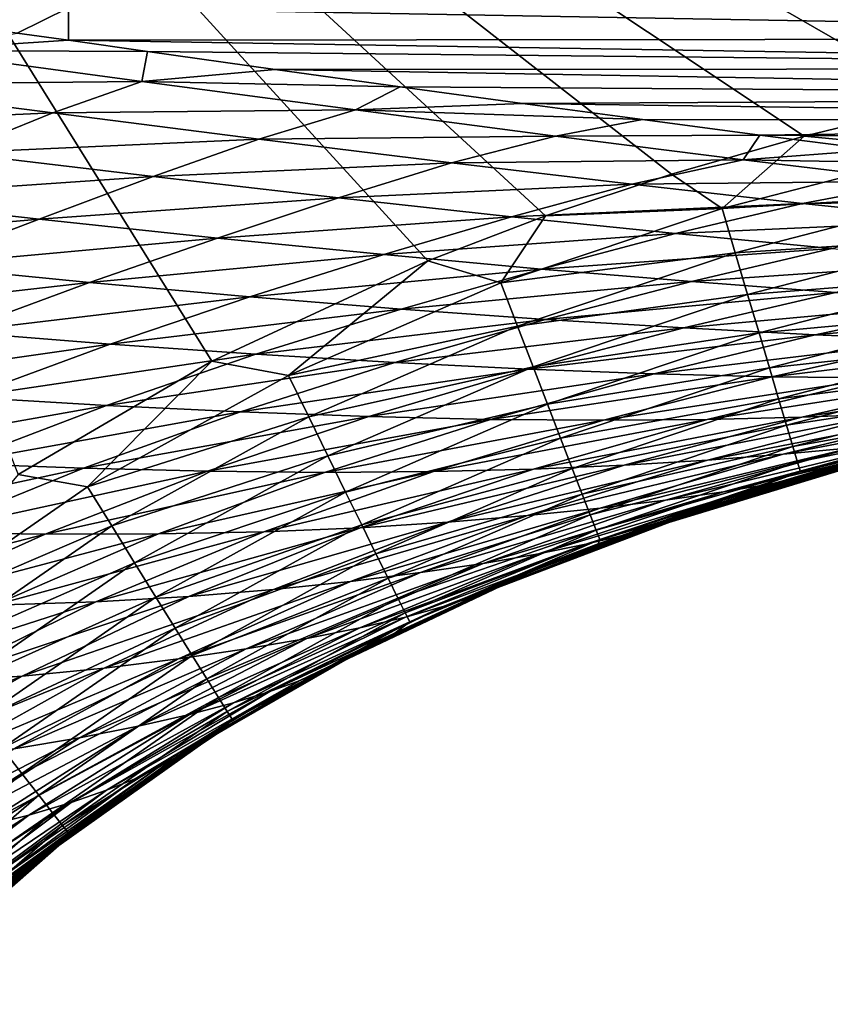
# Model space of a CAD drawing. Header units: metres. Extents: x -105 to 105, y -68 to 103.
# Tile 317 of 416: x 26.54 to 29.02, y 34.54 to 37.56. Entities that reach past the tile are written whole.
import ezdxf

# ---------------------------------------------------------------- set-up
doc = ezdxf.new("R2010")
doc.units = ezdxf.units.M
doc.layers.add('solid_FIT-BATH-150_SW0001_01', color=7, linetype='CONTINUOUS')

msp = doc.modelspace()

# ---------------------------------------------------------------- linework, layer by layer
at = {"layer": 'solid_FIT-BATH-150_SW0001_01'}
for points in [[(27.125008, 36.516125, 16.182981), (25.102907, 39.760273, 16.189856), (26.531851, 36.169098, 16.181051)], [(27.788143, 36.823734, 16.184881), (25.102907, 39.760273, 16.189856), (27.125008, 36.516125, 16.182981)], [(28.148985, 36.961433, 16.185827), (25.102907, 39.760273, 16.189856), (27.788143, 36.823734, 16.184881)], [(28.534739, 37.089352, 16.186787), (25.102907, 39.760273, 16.189856), (28.148985, 36.961433, 16.185827)], [(28.941969, 37.20549, 16.18775), (25.102907, 39.760273, 16.189856), (28.534739, 37.089352, 16.186787)], [(29.372301, 37.309658, 16.188725), (25.102907, 39.760273, 16.189856), (28.941969, 37.20549, 16.18775)], [(29.8272, 37.401554, 16.189713), (25.102907, 39.760273, 16.189856), (29.372301, 37.309658, 16.188725)], [(30.302645, 37.480152, 16.190716), (25.102907, 39.760273, 16.189856), (29.8272, 37.401554, 16.189713)], [(30.799433, 37.545444, 16.191738), (25.102907, 39.760273, 16.189856), (30.302645, 37.480152, 16.190716)], [(31.319601, 37.597607, 16.192787), (25.102907, 39.760273, 16.189856), (30.799433, 37.545444, 16.191738)], [(26.685522, 37.598713, -17.559141), (26.527925, 37.521603, -17.198538), (26.119873, 37.579449, -17.492775)], [(26.685522, 37.598713, -17.559141), (26.685919, 37.499222, -17.077595), (26.527925, 37.521603, -17.198538)], [(26.685522, 37.598713, -17.559141), (32.023693, 37.606068, -17.373648), (32.023693, 37.505192, -16.893726)], [(26.685522, 37.598713, -17.559141), (32.023693, 37.505192, -16.893726), (26.685919, 37.499222, -17.077595)], [(26.527925, 37.521603, -17.198538), (26.685919, 37.499222, -17.077595), (26.207298, 37.468307, -17.044991)], [(26.685919, 37.499222, -17.077595), (26.927549, 37.465183, -16.885277), (26.207298, 37.468307, -17.044991)], [(32.023693, 37.412769, -16.379913), (26.685919, 37.499222, -17.077595), (32.023693, 37.505192, -16.893726)], [(32.023693, 37.412769, -16.379913), (26.927549, 37.465183, -16.885277), (26.685919, 37.499222, -17.077595)], [(25.95706, 37.363934, -16.803308), (26.207298, 37.468307, -17.044991), (26.910162, 37.373489, -16.467531)], [(26.927549, 37.465183, -16.885277), (26.910162, 37.373489, -16.467531), (26.207298, 37.468307, -17.044991)], [(26.927549, 37.465183, -16.885277), (27.320002, 37.410187, -16.550983), (26.910162, 37.373489, -16.467531)], [(32.023693, 37.412769, -16.379913), (27.320002, 37.410187, -16.550983), (26.927549, 37.465183, -16.885277)], [(27.320002, 37.410187, -16.550983), (27.702845, 37.35696, -16.195852), (26.910162, 37.373489, -16.467531)], [(32.023693, 37.32835, -15.830834), (27.320002, 37.410187, -16.550983), (32.023693, 37.412769, -16.379913)], [(32.023693, 37.32835, -15.830834), (27.702845, 37.35696, -16.195852), (27.320002, 37.410187, -16.550983)], [(25.676315, 37.234577, -16.55839), (25.95706, 37.363934, -16.803308), (26.63722, 37.276646, -16.224907)], [(26.63722, 37.276646, -16.224907), (25.95706, 37.363934, -16.803308), (26.910162, 37.373489, -16.467531)], [(26.63722, 37.276646, -16.224907), (26.910162, 37.373489, -16.467531), (27.565849, 37.285854, -15.842111)], [(27.702845, 37.35696, -16.195852), (27.565849, 37.285854, -15.842111), (26.910162, 37.373489, -16.467531)], [(27.702845, 37.35696, -16.195852), (28.078186, 37.305584, -15.818457), (27.565849, 37.285854, -15.842111)], [(32.023693, 37.32835, -15.830834), (28.078186, 37.305584, -15.818457), (27.702845, 37.35696, -16.195852)], [(32.023693, 37.251495, -15.245119), (28.078186, 37.305584, -15.818457), (32.023693, 37.32835, -15.830834)], [(28.078186, 37.305584, -15.818457), (28.445932, 37.256245, -15.418365), (27.565849, 37.285854, -15.842111)], [(32.023693, 37.251495, -15.245119), (28.445932, 37.256245, -15.418365), (28.078186, 37.305584, -15.818457)], [(29.387058, 37.163338, 16.177904), (29.372301, 37.309658, 16.188725), (28.941969, 37.20549, 16.18775)], [(26.334702, 37.1544, -15.97837), (25.676315, 37.234577, -16.55839), (26.63722, 37.276646, -16.224907)], [(26.334702, 37.1544, -15.97837), (26.63722, 37.276646, -16.224907), (27.269907, 37.196499, -15.600829)], [(27.269907, 37.196499, -15.600829), (26.63722, 37.276646, -16.224907), (27.565849, 37.285854, -15.842111)], [(27.269907, 37.196499, -15.600829), (27.565849, 37.285854, -15.842111), (28.178841, 37.20586, -15.169205)], [(28.445932, 37.256245, -15.418365), (28.178841, 37.20586, -15.169205), (27.565849, 37.285854, -15.842111)], [(28.445932, 37.256245, -15.418365), (28.806047, 37.20892, -14.993556), (28.178841, 37.20586, -15.169205)], [(32.023693, 37.251495, -15.245119), (28.806047, 37.20892, -14.993556), (28.445932, 37.256245, -15.418365)], [(32.023693, 37.181751, -14.621395), (28.806047, 37.20892, -14.993556), (32.023693, 37.251495, -15.245119)], [(27.859838, 37.123806, -14.93151), (27.269907, 37.196499, -15.600829), (28.178841, 37.20586, -15.169205)], [(27.859838, 37.123806, -14.93151), (28.178841, 37.20586, -15.169205), (28.754719, 37.133434, -14.444524)], [(28.806047, 37.20892, -14.993556), (28.754719, 37.133434, -14.444524), (28.178841, 37.20586, -15.169205)], [(28.806047, 37.20892, -14.993556), (29.16073, 37.163406, -14.539763), (28.754719, 37.133434, -14.444524)], [(32.023693, 37.181751, -14.621395), (29.16073, 37.163406, -14.539763), (28.806047, 37.20892, -14.993556)], [(26.94537, 37.081669, -15.354969), (26.334702, 37.1544, -15.97837), (27.269907, 37.196499, -15.600829)], [(26.94537, 37.081669, -15.354969), (27.269907, 37.196499, -15.600829), (27.859838, 37.123806, -14.93151)], [(28.690317, 36.984089, 16.176287), (28.941969, 37.20549, 16.18775), (28.534739, 37.089352, 16.186787)], [(28.690317, 36.984089, 16.176287), (29.387058, 37.163338, 16.177904), (28.941969, 37.20549, 16.18775)], [(26.005623, 37.017174, -15.735294), (26.334702, 37.1544, -15.97837), (26.94537, 37.081669, -15.354969)], [(29.417908, 37.025246, 16.146341), (29.387058, 37.163338, 16.177904), (28.690317, 36.984089, 16.176287)], [(29.16073, 37.163406, -14.539763), (29.510887, 37.119671, -14.053617), (28.754719, 37.133434, -14.444524)], [(27.513283, 37.01651, -14.68855), (26.94537, 37.081669, -15.354969), (27.859838, 37.123806, -14.93151)], [(27.513283, 37.01651, -14.68855), (27.859838, 37.123806, -14.93151), (28.412964, 37.058399, -14.212177)], [(28.412964, 37.058399, -14.212177), (27.859838, 37.123806, -14.93151), (28.754719, 37.133434, -14.444524)], [(28.412964, 37.058399, -14.212177), (28.754719, 37.133434, -14.444524), (29.300034, 37.068001, -13.659305)], [(29.510887, 37.119671, -14.053617), (29.300034, 37.068001, -13.659305), (28.754719, 37.133434, -14.444524)], [(28.690317, 36.984089, 16.176287), (28.534739, 37.089352, 16.186787), (28.148985, 36.961433, 16.185827)], [(26.595333, 36.951206, -15.111676), (26.005623, 37.017174, -15.735294), (26.94537, 37.081669, -15.354969)], [(26.595333, 36.951206, -15.111676), (26.94537, 37.081669, -15.354969), (27.513283, 37.01651, -14.68855)], [(28.044733, 36.958588, -13.973875), (27.513283, 37.01651, -14.68855), (28.412964, 37.058399, -14.212177)], [(28.044733, 36.958588, -13.973875), (28.412964, 37.058399, -14.212177), (28.936211, 36.999611, -13.433429)], [(28.936211, 36.999611, -13.433429), (28.412964, 37.058399, -14.212177), (29.300034, 37.068001, -13.659305)], [(28.936211, 36.999611, -13.433429), (29.300034, 37.068001, -13.659305), (29.821182, 37.00898, -12.804822)], [(28.730461, 36.848312, 16.14472), (29.417908, 37.025246, 16.146341), (28.690317, 36.984089, 16.176287)], [(29.446983, 36.895306, 16.095562), (29.417908, 37.025246, 16.146341), (28.730461, 36.848312, 16.14472)], [(25.653133, 36.868874, -15.499576), (26.005623, 37.017174, -15.735294), (26.595333, 36.951206, -15.111676)], [(27.142344, 36.893181, -14.447212), (26.595333, 36.951206, -15.111676), (27.513283, 37.01651, -14.68855)], [(27.142344, 36.893181, -14.447212), (27.513283, 37.01651, -14.68855), (28.044733, 36.958588, -13.973875)], [(28.546982, 36.907124, -13.200941), (28.044733, 36.958588, -13.973875), (28.936211, 36.999611, -13.433429)], [(28.546982, 36.907124, -13.200941), (28.936211, 36.999611, -13.433429), (29.436197, 36.94685, -12.586058)], [(29.436197, 36.94685, -12.586058), (28.936211, 36.999611, -13.433429), (29.821182, 37.00898, -12.804822)], [(28.011875, 36.755688, 16.174572), (28.690317, 36.984089, 16.176287), (28.148985, 36.961433, 16.185827)], [(28.730461, 36.848312, 16.14472), (28.690317, 36.984089, 16.176287), (28.011875, 36.755688, 16.174572)], [(26.223026, 36.80867, -14.874758), (25.653133, 36.868874, -15.499576), (26.595333, 36.951206, -15.111676)], [(26.223026, 36.80867, -14.874758), (26.595333, 36.951206, -15.111676), (27.142344, 36.893181, -14.447212)], [(27.653267, 36.842552, -13.736218), (27.142344, 36.893181, -14.447212), (28.044733, 36.958588, -13.973875)], [(27.653267, 36.842552, -13.736218), (28.044733, 36.958588, -13.973875), (28.546982, 36.907124, -13.200941)], [(28.011875, 36.755688, 16.174572), (28.148985, 36.961433, 16.185827), (27.788143, 36.823734, 16.184881)], [(29.026821, 36.86145, -12.360106), (28.546982, 36.907124, -13.200941), (29.436197, 36.94685, -12.586058)], [(28.135654, 36.798378, -12.968138), (27.653267, 36.842552, -13.736218), (28.546982, 36.907124, -13.200941)], [(28.135654, 36.798378, -12.968138), (28.546982, 36.907124, -13.200941), (29.026821, 36.86145, -12.360106)], [(26.750328, 36.756996, -14.211196), (26.223026, 36.80867, -14.874758), (27.142344, 36.893181, -14.447212)], [(26.750328, 36.756996, -14.211196), (27.142344, 36.893181, -14.447212), (27.653267, 36.842552, -13.736218)], [(28.768284, 36.720562, 16.093927), (29.446983, 36.895306, 16.095562), (28.730461, 36.848312, 16.14472)], [(29.473944, 36.775036, 16.027128), (29.446983, 36.895306, 16.095562), (28.768284, 36.720562, 16.093927)], [(28.062536, 36.623451, 16.143002), (28.730461, 36.848312, 16.14472), (28.011875, 36.755688, 16.174572)], [(28.768284, 36.720562, 16.093927), (28.730461, 36.848312, 16.14472), (28.062536, 36.623451, 16.143002)], [(28.596434, 36.759895, -12.132931), (28.135654, 36.798378, -12.968138), (29.026821, 36.86145, -12.360106)], [(28.596434, 36.759895, -12.132931), (29.026821, 36.86145, -12.360106), (29.486883, 36.821239, -11.448291)], [(27.241945, 36.713066, -13.502783), (26.750328, 36.756996, -14.211196), (27.653267, 36.842552, -13.736218)], [(27.360407, 36.472363, 16.172739), (27.788143, 36.823734, 16.184881), (27.125008, 36.516125, 16.182981)], [(27.241945, 36.713066, -13.502783), (27.653267, 36.842552, -13.736218), (28.135654, 36.798378, -12.968138)], [(27.360407, 36.472363, 16.172739), (28.011875, 36.755688, 16.174572), (27.788143, 36.823734, 16.184881)], [(29.038242, 36.726742, -11.22739), (28.596434, 36.759895, -12.132931), (29.486883, 36.821239, -11.448291)], [(25.831491, 36.652386, -14.645197), (26.223026, 36.80867, -14.874758), (26.750328, 36.756996, -14.211196)], [(27.705677, 36.675735, -12.738455), (27.241945, 36.713066, -13.502783), (28.135654, 36.798378, -12.968138)], [(27.705677, 36.675735, -12.738455), (28.135654, 36.798378, -12.968138), (28.596434, 36.759895, -12.132931)], [(26.34034, 36.606087, -13.981511), (25.831491, 36.652386, -14.645197), (26.750328, 36.756996, -14.211196)], [(26.34034, 36.606087, -13.981511), (26.750328, 36.756996, -14.211196), (27.241945, 36.713066, -13.502783)], [(28.062536, 36.623451, 16.143002), (28.011875, 36.755688, 16.174572), (27.360407, 36.472363, 16.172739)], [(28.148542, 36.644127, -11.907824), (27.705677, 36.675735, -12.738455), (28.596434, 36.759895, -12.132931)], [(28.148542, 36.644127, -11.907824), (28.596434, 36.759895, -12.132931), (29.038242, 36.726742, -11.22739)], [(28.803343, 36.602325, 16.025473), (29.473944, 36.775036, 16.027128), (28.768284, 36.720562, 16.093927)], [(29.498446, 36.665958, 15.942602), (29.473944, 36.775036, 16.027128), (28.803343, 36.602325, 16.025473)], [(28.57317, 36.617817, -11.007582), (28.148542, 36.644127, -11.907824), (29.038242, 36.726742, -11.22739)], [(28.57317, 36.617817, -11.007582), (29.038242, 36.726742, -11.22739), (29.456978, 36.699039, -10.258976)], [(26.813927, 36.568054, -13.274598), (26.34034, 36.606087, -13.981511), (27.241945, 36.713066, -13.502783)], [(26.813927, 36.568054, -13.274598), (27.241945, 36.713066, -13.502783), (27.705677, 36.675735, -12.738455)], [(28.110256, 36.499035, 16.092194), (28.768284, 36.720562, 16.093927), (28.062536, 36.623451, 16.143002)], [(28.803343, 36.602325, 16.025473), (28.768284, 36.720562, 16.093927), (28.110256, 36.499035, 16.092194)], [(28.975473, 36.596897, -10.045108), (28.57317, 36.617817, -11.007582), (29.456978, 36.699039, -10.258976)], [(28.975473, 36.596897, -10.045108), (29.456978, 36.699039, -10.258976), (29.847786, 36.676952, -9.236247)], [(27.260254, 36.536919, -12.512935), (26.813927, 36.568054, -13.274598), (27.705677, 36.675735, -12.738455)], [(27.260254, 36.536919, -12.512935), (27.705677, 36.675735, -12.738455), (28.148542, 36.644127, -11.907824)], [(28.83519, 36.495094, 15.940919), (29.498446, 36.665958, 15.942602), (28.803343, 36.602325, 16.025473)], [(29.520145, 36.569588, 15.843545), (29.498446, 36.665958, 15.942602), (28.83519, 36.495094, 15.940919)], [(29.350622, 36.58149, -9.028833), (28.975473, 36.596897, -10.045108), (29.847786, 36.676952, -9.236247)], [(27.686398, 36.511658, -11.685828), (27.260254, 36.536919, -12.512935), (28.148542, 36.644127, -11.907824)], [(27.686398, 36.511658, -11.685828), (28.148542, 36.644127, -11.907824), (28.57317, 36.617817, -11.007582)], [(25.91539, 36.438919, -13.75934), (26.34034, 36.606087, -13.981511), (26.813927, 36.568054, -13.274598)], [(27.422689, 36.345234, 16.141167), (28.062536, 36.623451, 16.143002), (27.360407, 36.472363, 16.172739)], [(28.110256, 36.499035, 16.092194), (28.062536, 36.623451, 16.143002), (27.422689, 36.345234, 16.141167)], [(28.094954, 36.491772, -10.789907), (27.686398, 36.511658, -11.685828), (28.57317, 36.617817, -11.007582)], [(28.094954, 36.491772, -10.789907), (28.57317, 36.617817, -11.007582), (28.975473, 36.596897, -10.045108)], [(28.154476, 36.383892, 16.023716), (28.803343, 36.602325, 16.025473), (28.110256, 36.499035, 16.092194)], [(28.83519, 36.495094, 15.940919), (28.803343, 36.602325, 16.025473), (28.154476, 36.383892, 16.023716)], [(28.481874, 36.477318, -9.832457), (28.094954, 36.491772, -10.789907), (28.975473, 36.596897, -10.045108)], [(28.481874, 36.477318, -9.832457), (28.975473, 36.596897, -10.045108), (29.350622, 36.58149, -9.028833)], [(28.84236, 36.468353, -8.821754), (28.481874, 36.477318, -9.832457), (29.350622, 36.58149, -9.028833)], [(28.84236, 36.468353, -8.821754), (29.350622, 36.58149, -9.028833), (29.695269, 36.571499, -7.963921)], [(26.372269, 36.405762, -13.052856), (25.91539, 36.438919, -13.75934), (26.813927, 36.568054, -13.274598)], [(26.372269, 36.405762, -13.052856), (26.813927, 36.568054, -13.274598), (27.260254, 36.536919, -12.512935)], [(28.863384, 36.400364, 15.84183), (29.520145, 36.569588, 15.843545), (28.83519, 36.495094, 15.940919)], [(29.173073, 36.464729, -7.762878), (28.84236, 36.468353, -8.821754), (29.695269, 36.571499, -7.963921)], [(29.538704, 36.487442, 15.731522), (29.520145, 36.569588, 15.843545), (28.863384, 36.400364, 15.84183)], [(26.80249, 36.37994, -12.292775), (26.372269, 36.405762, -13.052856), (27.260254, 36.536919, -12.512935)], [(26.743626, 36.131336, 16.170773), (27.125008, 36.516125, 16.182981), (26.531851, 36.169098, 16.181051)], [(26.743626, 36.131336, 16.170773), (27.360407, 36.472363, 16.172739), (27.125008, 36.516125, 16.182981)], [(26.80249, 36.37994, -12.292775), (27.260254, 36.536919, -12.512935), (27.686398, 36.511658, -11.685828)], [(27.213144, 36.360271, -11.46814), (26.80249, 36.37994, -12.292775), (27.686398, 36.511658, -11.685828)], [(27.213144, 36.360271, -11.46814), (27.686398, 36.511658, -11.685828), (28.094954, 36.491772, -10.789907)], [(27.606779, 36.346165, -10.575547), (27.213144, 36.360271, -11.46814), (28.094954, 36.491772, -10.789907)], [(27.481346, 36.225632, 16.090343), (28.110256, 36.499035, 16.092194), (27.422689, 36.345234, 16.141167)], [(28.154476, 36.383892, 16.023716), (28.110256, 36.499035, 16.092194), (27.481346, 36.225632, 16.090343)], [(27.606779, 36.346165, -10.575547), (28.094954, 36.491772, -10.789907), (28.481874, 36.477318, -9.832457)], [(28.194633, 36.27948, 15.93913), (28.83519, 36.495094, 15.940919), (28.154476, 36.383892, 16.023716)], [(28.863384, 36.400364, 15.84183), (28.83519, 36.495094, 15.940919), (28.194633, 36.27948, 15.93913)], [(28.887478, 36.319633, 15.72977), (29.538704, 36.487442, 15.731522), (28.863384, 36.400364, 15.84183)], [(29.55378, 36.421043, 15.608092), (29.538704, 36.487442, 15.731522), (28.887478, 36.319633, 15.72977)], [(27.422689, 36.345234, 16.141167), (27.360407, 36.472363, 16.172739), (26.743626, 36.131336, 16.170773)], [(27.979391, 36.337624, -9.622184), (27.606779, 36.346165, -10.575547), (28.481874, 36.477318, -9.832457)], [(27.979391, 36.337624, -9.622184), (28.481874, 36.477318, -9.832457), (28.84236, 36.468353, -8.821754)], [(28.326244, 36.334637, -8.616146), (27.979391, 36.337624, -9.622184), (28.84236, 36.468353, -8.821754)], [(28.326244, 36.334637, -8.616146), (28.84236, 36.468353, -8.821754), (29.173073, 36.464729, -7.762878)], [(28.644012, 36.33699, -7.562413), (28.326244, 36.334637, -8.616146), (29.173073, 36.464729, -7.762878)], [(28.644012, 36.33699, -7.562413), (29.173073, 36.464729, -7.762878), (29.475672, 36.465645, -6.650469)], [(28.934284, 36.34383, -6.455857), (28.644012, 36.33699, -7.562413), (29.475672, 36.465645, -6.650469)], [(28.934284, 36.34383, -6.455857), (29.475672, 36.465645, -6.650469), (29.752928, 36.470146, -5.477015)], [(29.199757, 36.354153, -5.289271), (28.934284, 36.34383, -6.455857), (29.752928, 36.470146, -5.477015)], [(25.920053, 36.224297, -12.838657), (26.372269, 36.405762, -13.052856), (26.80249, 36.37994, -12.292775)], [(28.230169, 36.187252, 15.840002), (28.863384, 36.400364, 15.84183), (28.194633, 36.27948, 15.93913)], [(28.887478, 36.319633, 15.72977), (28.863384, 36.400364, 15.84183), (28.230169, 36.187252, 15.840002)], [(28.90703, 36.254391, 15.606301), (29.55378, 36.421043, 15.608092), (28.887478, 36.319633, 15.72977)], [(29.565027, 36.37191, 15.47482), (29.55378, 36.421043, 15.608092), (28.90703, 36.254391, 15.606301)], [(26.33551, 36.202686, -12.079082), (25.920053, 36.224297, -12.838657), (26.80249, 36.37994, -12.292775)], [(26.33551, 36.202686, -12.079082), (26.80249, 36.37994, -12.292775), (27.213144, 36.360271, -11.46814)], [(27.53569, 36.114952, 16.021837), (28.154476, 36.383892, 16.023716), (27.481346, 36.225632, 16.090343)], [(28.194633, 36.27948, 15.93913), (28.154476, 36.383892, 16.023716), (27.53569, 36.114952, 16.021837)], [(28.644899, 36.213001, -5.101513), (29.199757, 36.354153, -5.289271), (29.442801, 36.366936, -4.056139)], [(28.877512, 36.23103, -3.875904), (28.644899, 36.213001, -5.101513), (29.442801, 36.366936, -4.056139)], [(28.877512, 36.23103, -3.875904), (29.442801, 36.366936, -4.056139), (29.662653, 36.381527, -2.755174)], [(29.087473, 36.250683, -2.583994), (28.877512, 36.23103, -3.875904), (29.662653, 36.381527, -2.755174)], [(28.921593, 36.206127, 15.472988), (29.565027, 36.37191, 15.47482), (28.90703, 36.254391, 15.606301)], [(28.921593, 36.206127, 15.472988), (29.572107, 36.34156, 15.333267), (29.565027, 36.37191, 15.47482)], [(26.731947, 36.18763, -11.255866), (26.33551, 36.202686, -12.079082), (27.213144, 36.360271, -11.46814)], [(26.731947, 36.18763, -11.255866), (27.213144, 36.360271, -11.46814), (27.606779, 36.346165, -10.575547)], [(27.111847, 36.178436, -10.365605), (26.731947, 36.18763, -11.255866), (27.606779, 36.346165, -10.575547)], [(26.818237, 36.011009, 16.139198), (27.422689, 36.345234, 16.141167), (26.743626, 36.131336, 16.170773)], [(27.481346, 36.225632, 16.090343), (27.422689, 36.345234, 16.141167), (26.818237, 36.011009, 16.139198)], [(27.111847, 36.178436, -10.365605), (27.606779, 36.346165, -10.575547), (27.979391, 36.337624, -9.622184)], [(27.471268, 36.175045, -9.415377), (27.111847, 36.178436, -10.365605), (27.979391, 36.337624, -9.622184)], [(27.471268, 36.175045, -9.415377), (27.979391, 36.337624, -9.622184), (28.326244, 36.334637, -8.616146)], [(27.805546, 36.177361, -8.413079), (27.471268, 36.175045, -9.415377), (28.326244, 36.334637, -8.616146)], [(27.805546, 36.177361, -8.413079), (28.326244, 36.334637, -8.616146), (28.644012, 36.33699, -7.562413)], [(28.111382, 36.185085, -7.363578), (27.805546, 36.177361, -8.413079), (28.644012, 36.33699, -7.562413)], [(28.111382, 36.185085, -7.363578), (28.644012, 36.33699, -7.562413), (28.934284, 36.34383, -6.455857)], [(28.390297, 36.197323, -6.262008), (28.111382, 36.185085, -7.363578), (28.934284, 36.34383, -6.455857)], [(28.390297, 36.197323, -6.262008), (28.934284, 36.34383, -6.455857), (29.199757, 36.354153, -5.289271)], [(28.644899, 36.213001, -5.101513), (28.390297, 36.197323, -6.262008), (29.199757, 36.354153, -5.289271)], [(28.921593, 36.206127, 15.472988), (28.930723, 36.176346, 15.331394), (29.572107, 36.34156, 15.333267)], [(29.572107, 36.34156, 15.333267), (28.930723, 36.176346, 15.331394), (29.304871, 36.267536, 15.186939)], [(28.972151, 36.165779, 1.803736), (29.565044, 36.313904, 1.667647), (29.672407, 36.334255, 3.186084)], [(29.07399, 36.189636, 3.307925), (28.972151, 36.165779, 1.803736), (29.672407, 36.334255, 3.186084)], [(28.260523, 36.108662, 15.727899), (28.887478, 36.319633, 15.72977), (28.230169, 36.187252, 15.840002)], [(28.90703, 36.254391, 15.606301), (28.887478, 36.319633, 15.72977), (28.260523, 36.108662, 15.727899)], [(28.845875, 36.140724, 0.342385), (29.432209, 36.292725, 0.192871), (29.565044, 36.313904, 1.667647)], [(28.972151, 36.165779, 1.803736), (28.845875, 36.140724, 0.342385), (29.565044, 36.313904, 1.667647)], [(27.58503, 36.014599, 15.937216), (28.194633, 36.27948, 15.93913), (27.53569, 36.114952, 16.021837)], [(28.230169, 36.187252, 15.840002), (28.194633, 36.27948, 15.93913), (27.58503, 36.014599, 15.937216)], [(28.517033, 36.090065, -2.41222), (29.087473, 36.250683, -2.583994), (29.272945, 36.271431, -1.227104)], [(28.694134, 36.115246, -1.065602), (28.517033, 36.090065, -2.41222), (29.272945, 36.271431, -1.227104)], [(28.694134, 36.115246, -1.065602), (29.272945, 36.271431, -1.227104), (29.432209, 36.292725, 0.192871)], [(28.845875, 36.140724, 0.342385), (28.694134, 36.115246, -1.065602), (29.432209, 36.292725, 0.192871)], [(28.708866, 36.098175, 11.539516), (29.301994, 36.267075, 11.495111), (29.311842, 36.270447, 13.314227)], [(28.719471, 36.1021, 13.337067), (28.708866, 36.098175, 11.539516), (29.311842, 36.270447, 13.314227)], [(28.719471, 36.1021, 13.337067), (29.311842, 36.270447, 13.314227), (29.304871, 36.267536, 15.186939)], [(28.285135, 36.045166, 15.604383), (28.90703, 36.254391, 15.606301), (28.260523, 36.108662, 15.727899)], [(28.921593, 36.206127, 15.472988), (28.90703, 36.254391, 15.606301), (28.285135, 36.045166, 15.604383)], [(28.316113, 36.065784, -3.695563), (28.877512, 36.23103, -3.875904), (29.087473, 36.250683, -2.583994)], [(28.517033, 36.090065, -2.41222), (28.316113, 36.065784, -3.695563), (29.087473, 36.250683, -2.583994)], [(28.620388, 36.057323, 6.5158), (29.210699, 36.230927, 6.421451), (29.25248, 36.246983, 8.047525)], [(28.660429, 36.075443, 8.127026), (28.620388, 36.057323, 6.5158), (29.25248, 36.246983, 8.047525)], [(28.660429, 36.075443, 8.127026), (29.25248, 36.246983, 8.047525), (29.282093, 36.259171, 9.737391)], [(28.689116, 36.089199, 9.800556), (28.660429, 36.075443, 8.127026), (29.282093, 36.259171, 9.737391)], [(28.689116, 36.089199, 9.800556), (29.282093, 36.259171, 9.737391), (29.301994, 36.267075, 11.495111)], [(28.708866, 36.098175, 11.539516), (28.689116, 36.089199, 9.800556), (29.301994, 36.267075, 11.495111)], [(29.017233, 36.190605, 15.186069), (28.719471, 36.1021, 13.337067), (29.304871, 36.267536, 15.186939)], [(28.930723, 36.176346, 15.331394), (29.017233, 36.190605, 15.186069), (29.304871, 36.267536, 15.186939)], [(26.888498, 35.897823, 16.08836), (27.481346, 36.225632, 16.090343), (26.818237, 36.011009, 16.139198)], [(27.53569, 36.114952, 16.021837), (27.481346, 36.225632, 16.090343), (26.888498, 35.897823, 16.08836)], [(27.848303, 36.02253, -6.069425), (28.390297, 36.197323, -6.262008), (28.644899, 36.213001, -5.101513)], [(28.093018, 36.043007, -4.914275), (27.848303, 36.02253, -6.069425), (28.644899, 36.213001, -5.101513)], [(28.093018, 36.043007, -4.914275), (28.644899, 36.213001, -5.101513), (28.877512, 36.23103, -3.875904)], [(28.316113, 36.065784, -3.695563), (28.093018, 36.043007, -4.914275), (28.877512, 36.23103, -3.875904)], [(28.490068, 36.010612, 3.430778), (29.07399, 36.189636, 3.307925), (29.15263, 36.211586, 4.846469)], [(28.564995, 36.035473, 4.955066), (28.490068, 36.010612, 3.430778), (29.15263, 36.211586, 4.846469)], [(28.564995, 36.035473, 4.955066), (29.15263, 36.211586, 4.846469), (29.210699, 36.230927, 6.421451)], [(28.620388, 36.057323, 6.5158), (28.564995, 36.035473, 4.955066), (29.210699, 36.230927, 6.421451)], [(25.863396, 36.002213, -11.872076), (26.33551, 36.202686, -12.079082), (26.731947, 36.18763, -11.255866)], [(26.24699, 35.990673, -11.049289), (25.863396, 36.002213, -11.872076), (26.731947, 36.18763, -11.255866)], [(26.24699, 35.990673, -11.049289), (26.731947, 36.18763, -11.255866), (27.111847, 36.178436, -10.365605)], [(27.284714, 35.993122, -8.212974), (27.805546, 36.177361, -8.413079), (28.111382, 36.185085, -7.363578)], [(27.579708, 36.005524, -7.166835), (27.284714, 35.993122, -8.212974), (28.111382, 36.185085, -7.363578)], [(27.579708, 36.005524, -7.166835), (28.111382, 36.185085, -7.363578), (28.390297, 36.197323, -6.262008)], [(27.848303, 36.02253, -6.069425), (27.579708, 36.005524, -7.166835), (28.390297, 36.197323, -6.262008)], [(27.628677, 35.925972, 15.838045), (28.230169, 36.187252, 15.840002), (27.58503, 36.014599, 15.937216)], [(28.260523, 36.108662, 15.727899), (28.230169, 36.187252, 15.840002), (27.628677, 35.925972, 15.838045)], [(28.303442, 35.998222, 15.471023), (28.921593, 36.206127, 15.472988), (28.285135, 36.045166, 15.604383)], [(28.303442, 35.998222, 15.471023), (28.930723, 36.176346, 15.331394), (28.921593, 36.206127, 15.472988)], [(28.393002, 35.98349, 1.94072), (28.972151, 36.165779, 1.803736), (29.07399, 36.189636, 3.307925)], [(28.490068, 36.010612, 3.430778), (28.393002, 35.98349, 1.94072), (29.07399, 36.189636, 3.307925)], [(29.017233, 36.190605, 15.186069), (28.714615, 36.098862, 15.185102), (28.719471, 36.1021, 13.337067)], [(28.930723, 36.176346, 15.331394), (28.714615, 36.098862, 15.185102), (29.017233, 36.190605, 15.186069)], [(26.168299, 35.732792, 16.168653), (26.743626, 36.131336, 16.170773), (26.531851, 36.169098, 16.181051)], [(26.614437, 35.985413, -10.160413), (26.24699, 35.990673, -11.049289), (27.111847, 36.178436, -10.365605)], [(26.614437, 35.985413, -10.160413), (27.111847, 36.178436, -10.365605), (27.471268, 36.175045, -9.415377)], [(26.96187, 35.986286, -9.212414), (26.614437, 35.985413, -10.160413), (27.471268, 36.175045, -9.415377)], [(26.96187, 35.986286, -9.212414), (27.471268, 36.175045, -9.415377), (27.805546, 36.177361, -8.413079)], [(27.284714, 35.993122, -8.212974), (26.96187, 35.986286, -9.212414), (27.805546, 36.177361, -8.413079)], [(28.272488, 35.954868, 0.492626), (28.845875, 36.140724, 0.342385), (28.972151, 36.165779, 1.803736)], [(28.393002, 35.98349, 1.94072), (28.272488, 35.954868, 0.492626), (28.972151, 36.165779, 1.803736)], [(28.303442, 35.998222, 15.471023), (28.314882, 35.96928, 15.32938), (28.930723, 36.176346, 15.331394)], [(28.930723, 36.176346, 15.331394), (28.314882, 35.96928, 15.32938), (28.714615, 36.098862, 15.185102)], [(26.818237, 36.011009, 16.139198), (26.743626, 36.131336, 16.170773), (26.168299, 35.732792, 16.168653)], [(28.127434, 35.925564, -0.903619), (28.694134, 36.115246, -1.065602), (28.845875, 36.140724, 0.342385)], [(28.272488, 35.954868, 0.492626), (28.127434, 35.925564, -0.903619), (28.845875, 36.140724, 0.342385)], [(26.953579, 35.793095, 16.019825), (27.53569, 36.114952, 16.021837), (26.888498, 35.897823, 16.08836)], [(27.58503, 36.014599, 15.937216), (27.53569, 36.114952, 16.021837), (26.953579, 35.793095, 16.019825)], [(27.665943, 35.850468, 15.725892), (28.260523, 36.108662, 15.727899), (27.628677, 35.925972, 15.838045)], [(28.285135, 36.045166, 15.604383), (28.260523, 36.108662, 15.727899), (27.665943, 35.850468, 15.725892)], [(27.764994, 35.867943, -3.515567), (28.316113, 36.065784, -3.695563), (28.517033, 36.090065, -2.41222)], [(27.957821, 35.896366, -2.24032), (27.764994, 35.867943, -3.515567), (28.517033, 36.090065, -2.41222)], [(27.957821, 35.896366, -2.24032), (28.517033, 36.090065, -2.41222), (28.694134, 36.115246, -1.065602)], [(28.127434, 35.925564, -0.903619), (27.957821, 35.896366, -2.24032), (28.694134, 36.115246, -1.065602)], [(28.091652, 35.865803, 8.207285), (28.660429, 36.075443, 8.127026), (28.689116, 36.089199, 9.800556)], [(28.119909, 35.881153, 9.864372), (28.091652, 35.865803, 8.207285), (28.689116, 36.089199, 9.800556)], [(28.119909, 35.881153, 9.864372), (28.689116, 36.089199, 9.800556), (28.708866, 36.098175, 11.539516)], [(28.139919, 35.891296, 11.584375), (28.119909, 35.881153, 9.864372), (28.708866, 36.098175, 11.539516)], [(28.139919, 35.891296, 11.584375), (28.708866, 36.098175, 11.539516), (28.719471, 36.1021, 13.337067)], [(28.151615, 35.895947, 13.360091), (28.139919, 35.891296, 11.584375), (28.719471, 36.1021, 13.337067)], [(28.151615, 35.895947, 13.360091), (28.719471, 36.1021, 13.337067), (28.714615, 36.098862, 15.185102)], [(28.310532, 35.956589, 15.183716), (28.151615, 35.895947, 13.360091), (28.714615, 36.098862, 15.185102)], [(28.314882, 35.96928, 15.32938), (28.310532, 35.956589, 15.183716), (28.714615, 36.098862, 15.185102)], [(27.550402, 35.840954, -4.727974), (28.093018, 36.043007, -4.914275), (28.316113, 36.065784, -3.695563)], [(27.764994, 35.867943, -3.515567), (27.550402, 35.840954, -4.727974), (28.316113, 36.065784, -3.695563)], [(28.052771, 35.845673, 6.610922), (28.620388, 36.057323, 6.5158), (28.660429, 36.075443, 8.127026)], [(28.091652, 35.865803, 8.207285), (28.052771, 35.845673, 6.610922), (28.660429, 36.075443, 8.127026)], [(27.314489, 35.816288, -5.87848), (27.848303, 36.02253, -6.069425), (28.093018, 36.043007, -4.914275)], [(27.550402, 35.840954, -4.727974), (27.314489, 35.816288, -5.87848), (28.093018, 36.043007, -4.914275)], [(27.696138, 35.789482, 15.602324), (28.285135, 36.045166, 15.604383), (27.665943, 35.850468, 15.725892)], [(28.303442, 35.998222, 15.471023), (28.285135, 36.045166, 15.604383), (27.696138, 35.789482, 15.602324)], [(27.927456, 35.793842, 3.554228), (28.490068, 36.010612, 3.430778), (28.564995, 36.035473, 4.955066)], [(27.999393, 35.821426, 5.064369), (27.927456, 35.793842, 3.554228), (28.564995, 36.035473, 4.955066)], [(27.999393, 35.821426, 5.064369), (28.564995, 36.035473, 4.955066), (28.620388, 36.057323, 6.5158)], [(28.052771, 35.845673, 6.610922), (27.999393, 35.821426, 5.064369), (28.620388, 36.057323, 6.5158)], [(26.255268, 35.620895, 16.137079), (26.818237, 36.011009, 16.139198), (26.168299, 35.732792, 16.168653)], [(26.888498, 35.897823, 16.08836), (26.818237, 36.011009, 16.139198), (26.255268, 35.620895, 16.137079)], [(26.769684, 35.778889, -8.016088), (27.284714, 35.993122, -8.212974), (27.579708, 36.005524, -7.166835)], [(27.055059, 35.7952, -6.972503), (26.769684, 35.778889, -8.016088), (27.579708, 36.005524, -7.166835)], [(27.012657, 35.698147, 15.935164), (27.58503, 36.014599, 15.937216), (26.953579, 35.793095, 16.019825)], [(27.628677, 35.925972, 15.838045), (27.58503, 36.014599, 15.937216), (27.012657, 35.698147, 15.935164)], [(27.055059, 35.7952, -6.972503), (27.579708, 36.005524, -7.166835), (27.848303, 36.02253, -6.069425)], [(27.314489, 35.816288, -5.87848), (27.055059, 35.7952, -6.972503), (27.848303, 36.02253, -6.069425)], [(27.834372, 35.763714, 2.078153), (28.393002, 35.98349, 1.94072), (28.490068, 36.010612, 3.430778)], [(27.927456, 35.793842, 3.554228), (27.834372, 35.763714, 2.078153), (28.490068, 36.010612, 3.430778)], [(25.76376, 35.766586, -10.848475), (26.24699, 35.990673, -11.049289), (26.614437, 35.985413, -10.160413)], [(26.120195, 35.764198, -9.960107), (25.76376, 35.766586, -10.848475), (26.614437, 35.985413, -10.160413)], [(26.120195, 35.764198, -9.960107), (26.614437, 35.985413, -10.160413), (26.96187, 35.986286, -9.212414)], [(26.456995, 35.768391, -9.013495), (26.120195, 35.764198, -9.960107), (26.96187, 35.986286, -9.212414)], [(26.456995, 35.768391, -9.013495), (26.96187, 35.986286, -9.212414), (27.284714, 35.993122, -8.212974)], [(26.769684, 35.778889, -8.016088), (26.456995, 35.768391, -9.013495), (27.284714, 35.993122, -8.212974)], [(27.718573, 35.744423, 15.468906), (28.303442, 35.998222, 15.471023), (27.696138, 35.789482, 15.602324)], [(27.718573, 35.744423, 15.468906), (28.314882, 35.96928, 15.32938), (28.303442, 35.998222, 15.471023)], [(27.718573, 35.744423, 15.468906), (27.732559, 35.716679, 15.327208), (28.314882, 35.96928, 15.32938)], [(27.718779, 35.731842, 0.643123), (28.272488, 35.954868, 0.492626), (28.393002, 35.98349, 1.94072)], [(27.834372, 35.763714, 2.078153), (27.718779, 35.731842, 0.643123), (28.393002, 35.98349, 1.94072)], [(28.314882, 35.96928, 15.32938), (27.732559, 35.716679, 15.327208), (28.310532, 35.956589, 15.183716)], [(27.57951, 35.6991, -0.741642), (28.127434, 35.925564, -0.903619), (28.272488, 35.954868, 0.492626)], [(27.718779, 35.731842, 0.643123), (27.57951, 35.6991, -0.741642), (28.272488, 35.954868, 0.492626)], [(27.732559, 35.716679, 15.327208), (28.151339, 35.893494, 15.183135), (28.310532, 35.956589, 15.183716)], [(28.310532, 35.956589, 15.183716), (28.151339, 35.893494, 15.183135), (28.151615, 35.895947, 13.360091)], [(27.064905, 35.614311, 15.835946), (27.628677, 35.925972, 15.838045), (27.012657, 35.698147, 15.935164)], [(27.665943, 35.850468, 15.725892), (27.628677, 35.925972, 15.838045), (27.064905, 35.614311, 15.835946)], [(27.41642, 35.66634, -2.068782), (27.957821, 35.896366, -2.24032), (28.127434, 35.925564, -0.903619)], [(27.57951, 35.6991, -0.741642), (27.41642, 35.66634, -2.068782), (28.127434, 35.925564, -0.903619)], [(26.337154, 35.515644, 16.086226), (26.888498, 35.897823, 16.08836), (26.255268, 35.620895, 16.137079)], [(26.953579, 35.793095, 16.019825), (26.888498, 35.897823, 16.08836), (26.337154, 35.515644, 16.086226)], [(27.230648, 35.634293, -3.33639), (27.764994, 35.867943, -3.515567), (27.957821, 35.896366, -2.24032)], [(27.41642, 35.66634, -2.068782), (27.230648, 35.634293, -3.33639), (27.957821, 35.896366, -2.24032)], [(27.552685, 35.614952, 8.287989), (28.091652, 35.865803, 8.207285), (28.119909, 35.881153, 9.864372)], [(27.580965, 35.631969, 9.928575), (27.552685, 35.614952, 8.287989), (28.119909, 35.881153, 9.864372)], [(27.580965, 35.631969, 9.928575), (28.119909, 35.881153, 9.864372), (28.139919, 35.891296, 11.584375)], [(27.601587, 35.643436, 11.629489), (27.580965, 35.631969, 9.928575), (28.139919, 35.891296, 11.584375)], [(27.601587, 35.643436, 11.629489), (28.139919, 35.891296, 11.584375), (28.151615, 35.895947, 13.360091)], [(27.61463, 35.649059, 13.383185), (27.601587, 35.643436, 11.629489), (28.151615, 35.895947, 13.360091)], [(27.61463, 35.649059, 13.383185), (28.151615, 35.895947, 13.360091), (28.151339, 35.893494, 15.183135)], [(27.686279, 35.682304, 15.181304), (27.61463, 35.649059, 13.383185), (28.151339, 35.893494, 15.183135)], [(27.732559, 35.716679, 15.327208), (27.686279, 35.682304, 15.181304), (28.151339, 35.893494, 15.183135)], [(27.023443, 35.603695, -4.543054), (27.550402, 35.840954, -4.727974), (27.764994, 35.867943, -3.515567)], [(27.230648, 35.634293, -3.33639), (27.023443, 35.603695, -4.543054), (27.764994, 35.867943, -3.515567)], [(27.109497, 35.542908, 15.723739), (27.665943, 35.850468, 15.725892), (27.064905, 35.614311, 15.835946)], [(27.696138, 35.789482, 15.602324), (27.665943, 35.850468, 15.725892), (27.109497, 35.542908, 15.723739)], [(27.514414, 35.592823, 6.706462), (28.052771, 35.845673, 6.610922), (28.091652, 35.865803, 8.207285)], [(27.552685, 35.614952, 8.287989), (27.514414, 35.592823, 6.706462), (28.091652, 35.865803, 8.207285)], [(26.795132, 35.575512, -5.689571), (27.314489, 35.816288, -5.87848), (27.550402, 35.840954, -4.727974)], [(27.023443, 35.603695, -4.543054), (26.795132, 35.575512, -5.689571), (27.550402, 35.840954, -4.727974)], [(27.392731, 35.536152, 3.67786), (27.927456, 35.793842, 3.554228), (27.999393, 35.821426, 5.064369)], [(27.462408, 35.56628, 5.173995), (27.392731, 35.536152, 3.67786), (27.999393, 35.821426, 5.064369)], [(27.462408, 35.56628, 5.173995), (27.999393, 35.821426, 5.064369), (28.052771, 35.845673, 6.610922)], [(27.514414, 35.592823, 6.706462), (27.462408, 35.56628, 5.173995), (28.052771, 35.845673, 6.610922)], [(26.266483, 35.531708, -7.822715), (26.769684, 35.778889, -8.016088), (27.055059, 35.7952, -6.972503)], [(26.543589, 35.55109, -6.780928), (26.266483, 35.531708, -7.822715), (27.055059, 35.7952, -6.972503)], [(26.412996, 35.41827, 16.017664), (26.953579, 35.793095, 16.019825), (26.337154, 35.515644, 16.086226)], [(27.012657, 35.698147, 15.935164), (26.953579, 35.793095, 16.019825), (26.412996, 35.41827, 16.017664)], [(26.543589, 35.55109, -6.780928), (27.055059, 35.7952, -6.972503), (27.314489, 35.816288, -5.87848)], [(26.795132, 35.575512, -5.689571), (26.543589, 35.55109, -6.780928), (27.314489, 35.816288, -5.87848)], [(27.145609, 35.48526, 15.600111), (27.696138, 35.789482, 15.602324), (27.109497, 35.542908, 15.723739)], [(27.718573, 35.744423, 15.468906), (27.696138, 35.789482, 15.602324), (27.145609, 35.48526, 15.600111)], [(27.30282, 35.503273, 2.215593), (27.834372, 35.763714, 2.078153), (27.927456, 35.793842, 3.554228)], [(27.392731, 35.536152, 3.67786), (27.30282, 35.503273, 2.215593), (27.927456, 35.793842, 3.554228)], [(25.962523, 35.518478, -8.818853), (26.456995, 35.768391, -9.013495), (26.769684, 35.778889, -8.016088)], [(26.266483, 35.531708, -7.822715), (25.962523, 35.518478, -8.818853), (26.769684, 35.778889, -8.016088)], [(27.191263, 35.468487, 0.79341), (27.718779, 35.731842, 0.643123), (27.834372, 35.763714, 2.078153)], [(27.30282, 35.503273, 2.215593), (27.191263, 35.468487, 0.79341), (27.834372, 35.763714, 2.078153)], [(27.056824, 35.432716, -0.58015), (27.57951, 35.6991, -0.741642), (27.718779, 35.731842, 0.643123)], [(27.191263, 35.468487, 0.79341), (27.056824, 35.432716, -0.58015), (27.718779, 35.731842, 0.643123)], [(27.172413, 35.442692, 15.466632), (27.718573, 35.744423, 15.468906), (27.145609, 35.48526, 15.600111)], [(27.172413, 35.442692, 15.466632), (27.732559, 35.716679, 15.327208), (27.718573, 35.744423, 15.468906)], [(26.481827, 35.330013, 15.932964), (27.012657, 35.698147, 15.935164), (26.412996, 35.41827, 16.017664)], [(27.064905, 35.614311, 15.835946), (27.012657, 35.698147, 15.935164), (26.481827, 35.330013, 15.932964)], [(26.899221, 35.396881, -1.898085), (27.41642, 35.66634, -2.068782), (27.57951, 35.6991, -0.741642)], [(27.056824, 35.432716, -0.58015), (26.899221, 35.396881, -1.898085), (27.57951, 35.6991, -0.741642)], [(27.172413, 35.442692, 15.466632), (27.189087, 35.416534, 15.32487), (27.732559, 35.716679, 15.327208)], [(27.732559, 35.716679, 15.327208), (27.189087, 35.416534, 15.32487), (27.686279, 35.682304, 15.181304)], [(27.189087, 35.416534, 15.32487), (27.618103, 35.647636, 15.181017), (27.686279, 35.682304, 15.181304)], [(27.686279, 35.682304, 15.181304), (27.618103, 35.647636, 15.181017), (27.61463, 35.649059, 13.383185)], [(26.719391, 35.361782, -3.158494), (27.230648, 35.634293, -3.33639), (27.41642, 35.66634, -2.068782)], [(26.899221, 35.396881, -1.898085), (26.719391, 35.361782, -3.158494), (27.41642, 35.66634, -2.068782)], [(27.076134, 35.340355, 9.992897), (27.580965, 35.631969, 9.928575), (27.601587, 35.643436, 11.629489)], [(27.09761, 35.353355, 11.674665), (27.076134, 35.340355, 9.992897), (27.601587, 35.643436, 11.629489)], [(27.09761, 35.353355, 11.674665), (27.601587, 35.643436, 11.629489), (27.61463, 35.649059, 13.383185)], [(27.112127, 35.36026, 13.406246), (27.09761, 35.353355, 11.674665), (27.61463, 35.649059, 13.383185)], [(27.112127, 35.36026, 13.406246), (27.61463, 35.649059, 13.383185), (27.618103, 35.647636, 15.181017)], [(27.140331, 35.373962, 15.178854), (27.112127, 35.36026, 13.406246), (27.618103, 35.647636, 15.181017)], [(27.189087, 35.416534, 15.32487), (27.140331, 35.373962, 15.178854), (27.618103, 35.647636, 15.181017)], [(26.542688, 35.252098, 15.833697), (27.064905, 35.614311, 15.835946), (26.481827, 35.330013, 15.932964)], [(26.518364, 35.328213, -4.359948), (27.023443, 35.603695, -4.543054), (27.230648, 35.634293, -3.33639)], [(26.719391, 35.361782, -3.158494), (26.518364, 35.328213, -4.359948), (27.230648, 35.634293, -3.33639)], [(27.109497, 35.542908, 15.723739), (27.064905, 35.614311, 15.835946), (26.542688, 35.252098, 15.833697)], [(27.009354, 35.297432, 6.802054), (27.514414, 35.592823, 6.706462), (27.552685, 35.614952, 8.287989)], [(27.047478, 35.321568, 8.368814), (27.009354, 35.297432, 6.802054), (27.552685, 35.614952, 8.287989)], [(27.047478, 35.321568, 8.368814), (27.552685, 35.614952, 8.287989), (27.580965, 35.631969, 9.928575)], [(27.076134, 35.340355, 9.992897), (27.047478, 35.321568, 8.368814), (27.580965, 35.631969, 9.928575)], [(26.296352, 35.297241, -5.50309), (26.795132, 35.575512, -5.689571), (27.023443, 35.603695, -4.543054)], [(26.518364, 35.328213, -4.359948), (26.296352, 35.297241, -5.50309), (27.023443, 35.603695, -4.543054)], [(26.958147, 35.268677, 5.283537), (27.462408, 35.56628, 5.173995), (27.514414, 35.592823, 6.706462)], [(27.009354, 35.297432, 6.802054), (26.958147, 35.268677, 5.283537), (27.514414, 35.592823, 6.706462)], [(25.780996, 35.248753, -7.633133), (26.266483, 35.531708, -7.822715), (26.543589, 35.55109, -6.780928)], [(26.051306, 35.270302, -6.592447), (25.780996, 35.248753, -7.633133), (26.543589, 35.55109, -6.780928)], [(26.051306, 35.270302, -6.592447), (26.543589, 35.55109, -6.780928), (26.795132, 35.575512, -5.689571)], [(26.296352, 35.297241, -5.50309), (26.051306, 35.270302, -6.592447), (26.795132, 35.575512, -5.689571)], [(26.89006, 35.236176, 3.801225), (27.392731, 35.536152, 3.67786), (27.462408, 35.56628, 5.173995)], [(26.958147, 35.268677, 5.283537), (26.89006, 35.236176, 3.801225), (27.462408, 35.56628, 5.173995)], [(26.594616, 35.18576, 15.721434), (27.109497, 35.542908, 15.723739), (26.542688, 35.252098, 15.833697)], [(27.145609, 35.48526, 15.600111), (27.109497, 35.542908, 15.723739), (26.594616, 35.18576, 15.721434)], [(26.802565, 35.200809, 2.352548), (27.30282, 35.503273, 2.215593), (27.392731, 35.536152, 3.67786)], [(26.89006, 35.236176, 3.801225), (26.802565, 35.200809, 2.352548), (27.392731, 35.536152, 3.67786)], [(26.694193, 35.16346, 0.942956), (27.191263, 35.468487, 0.79341), (27.30282, 35.503273, 2.215593)], [(26.802565, 35.200809, 2.352548), (26.694193, 35.16346, 0.942956), (27.30282, 35.503273, 2.215593)], [(26.563644, 35.125103, -0.419705), (27.056824, 35.432716, -0.58015), (27.191263, 35.468487, 0.79341)], [(26.694193, 35.16346, 0.942956), (26.563644, 35.125103, -0.419705), (27.191263, 35.468487, 0.79341)], [(26.636648, 35.132229, 15.597744), (27.145609, 35.48526, 15.600111), (26.594616, 35.18576, 15.721434)], [(27.172413, 35.442692, 15.466632), (27.145609, 35.48526, 15.600111), (26.636648, 35.132229, 15.597744)], [(26.410505, 35.08672, -1.728805), (26.899221, 35.396881, -1.898085), (27.056824, 35.432716, -0.58015)], [(26.563644, 35.125103, -0.419705), (26.410505, 35.08672, -1.728805), (27.056824, 35.432716, -0.58015)], [(26.667824, 35.092735, 15.4642), (27.172413, 35.442692, 15.466632), (26.636648, 35.132229, 15.597744)], [(26.667824, 35.092735, 15.4642), (27.189087, 35.416534, 15.32487), (27.172413, 35.442692, 15.466632)], [(26.235493, 35.049168, -2.982458), (26.719391, 35.361782, -3.158494), (26.899221, 35.396881, -1.898085)], [(26.410505, 35.08672, -1.728805), (26.235493, 35.049168, -2.982458), (26.899221, 35.396881, -1.898085)], [(26.667824, 35.092735, 15.4642), (26.687176, 35.068516, 15.322371), (27.189087, 35.416534, 15.32487)], [(27.189087, 35.416534, 15.32487), (26.687176, 35.068516, 15.322371), (27.140331, 35.373962, 15.178854)], [(26.687176, 35.068516, 15.322371), (27.119328, 35.36058, 15.178753), (27.140331, 35.373962, 15.178854)], [(27.140331, 35.373962, 15.178854), (27.119328, 35.36058, 15.178753), (27.112127, 35.36026, 13.406246)], [(26.039423, 35.013325, -4.179219), (26.518364, 35.328213, -4.359948), (26.719391, 35.361782, -3.158494)], [(26.235493, 35.049168, -2.982458), (26.039423, 35.013325, -4.179219), (26.719391, 35.361782, -3.158494)], [(26.578569, 34.98534, 8.449432), (27.047478, 35.321568, 8.368814), (27.076134, 35.340355, 9.992897)], [(26.607853, 35.006008, 10.057076), (26.578569, 34.98534, 8.449432), (27.076134, 35.340355, 9.992897)], [(26.607853, 35.006008, 10.057076), (27.076134, 35.340355, 9.992897), (27.09761, 35.353355, 11.674665)], [(26.630316, 35.020763, 11.719715), (26.607853, 35.006008, 10.057076), (27.09761, 35.353355, 11.674665)], [(26.630316, 35.020763, 11.719715), (27.09761, 35.353355, 11.674665), (27.112127, 35.36026, 13.406246)], [(26.64632, 35.029289, 13.429174), (26.630316, 35.020763, 11.719715), (27.112127, 35.36026, 13.406246)], [(26.64632, 35.029289, 13.429174), (27.112127, 35.36026, 13.406246), (27.119328, 35.36058, 15.178753)], [(26.655991, 35.031288, 15.176344), (26.64632, 35.029289, 13.429174), (27.119328, 35.36058, 15.178753)], [(26.687176, 35.068516, 15.322371), (26.655991, 35.031288, 15.176344), (27.119328, 35.36058, 15.178753)], [(26.542688, 35.252098, 15.833697), (26.481827, 35.330013, 15.932964), (25.996765, 34.910179, 15.930606)], [(26.54022, 34.959194, 6.897313), (27.009354, 35.297432, 6.802054), (27.047478, 35.321568, 8.368814)], [(26.578569, 34.98534, 8.449432), (26.54022, 34.959194, 6.897313), (27.047478, 35.321568, 8.368814)], [(26.489328, 34.928329, 5.392559), (26.958147, 35.268677, 5.283537), (27.009354, 35.297432, 6.802054)], [(26.54022, 34.959194, 6.897313), (26.489328, 34.928329, 5.392559), (27.009354, 35.297432, 6.802054)], [(26.065771, 34.839252, 15.831291), (26.542688, 35.252098, 15.833697), (25.996765, 34.910179, 15.930606)], [(26.594616, 35.18576, 15.721434), (26.542688, 35.252098, 15.833697), (26.065771, 34.839252, 15.831291)], [(26.422239, 34.893658, 3.923835), (26.89006, 35.236176, 3.801225), (26.958147, 35.268677, 5.283537)], [(26.489328, 34.928329, 5.392559), (26.422239, 34.893658, 3.923835), (26.958147, 35.268677, 5.283537)], [(26.336456, 34.856102, 2.488473), (26.802565, 35.200809, 2.352548), (26.89006, 35.236176, 3.801225)], [(26.422239, 34.893658, 3.923835), (26.336456, 34.856102, 2.488473), (26.89006, 35.236176, 3.801225)], [(26.12463, 34.778885, 15.718973), (26.594616, 35.18576, 15.721434), (26.065771, 34.839252, 15.831291)], [(26.636648, 35.132229, 15.597744), (26.594616, 35.18576, 15.721434), (26.12463, 34.778885, 15.718973)], [(26.230474, 34.816578, 1.091165), (26.694193, 35.16346, 0.942956), (26.802565, 35.200809, 2.352548)], [(26.336456, 34.856102, 2.488473), (26.230474, 34.816578, 1.091165), (26.802565, 35.200809, 2.352548)], [(26.102926, 34.776115, -0.260945), (26.563644, 35.125103, -0.419705), (26.694193, 35.16346, 0.942956)], [(26.230474, 34.816578, 1.091165), (26.102926, 34.776115, -0.260945), (26.694193, 35.16346, 0.942956)], [(25.953257, 34.735752, -1.561612), (26.410505, 35.08672, -1.728805), (26.563644, 35.125103, -0.419705)], [(26.102926, 34.776115, -0.260945), (25.953257, 34.735752, -1.561612), (26.563644, 35.125103, -0.419705)], [(26.172255, 34.730198, 15.595222), (26.636648, 35.132229, 15.597744), (26.12463, 34.778885, 15.718973)], [(26.667824, 35.092735, 15.4642), (26.636648, 35.132229, 15.597744), (26.172255, 34.730198, 15.595222)], [(26.207552, 34.694321, 15.461613), (26.667824, 35.092735, 15.4642), (26.172255, 34.730198, 15.595222)], [(26.207552, 34.694321, 15.461613), (26.687176, 35.068516, 15.322371), (26.667824, 35.092735, 15.4642)], [(26.207552, 34.694321, 15.461613), (26.229427, 34.672371, 15.319717), (26.687176, 35.068516, 15.322371)], [(26.687176, 35.068516, 15.322371), (26.229427, 34.672371, 15.319717), (26.655991, 35.031288, 15.176344)], [(26.148483, 34.605972, 8.529513), (26.578569, 34.98534, 8.449432), (26.607853, 35.006008, 10.057076)], [(26.178549, 34.628635, 10.120844), (26.148483, 34.605972, 8.529513), (26.607853, 35.006008, 10.057076)], [(26.178549, 34.628635, 10.120844), (26.607853, 35.006008, 10.057076), (26.630316, 35.020763, 11.719715)], [(26.202023, 34.645378, 11.764449), (26.178549, 34.628635, 10.120844), (26.630316, 35.020763, 11.719715)], [(26.202023, 34.645378, 11.764449), (26.630316, 35.020763, 11.719715), (26.64632, 35.029289, 13.429174)], [(26.219416, 34.655888, 13.451873), (26.202023, 34.645378, 11.764449), (26.64632, 35.029289, 13.429174)], [(26.219416, 34.655888, 13.451873), (26.64632, 35.029289, 13.429174), (26.655991, 35.031288, 15.176344)], [(26.223738, 34.652794, 15.173755), (26.219416, 34.655888, 13.451873), (26.655991, 35.031288, 15.176344)], [(26.229427, 34.672371, 15.319717), (26.223738, 34.652794, 15.173755), (26.655991, 35.031288, 15.176344)], [(26.109629, 34.577824, 6.991853), (26.54022, 34.959194, 6.897313), (26.578569, 34.98534, 8.449432)], [(26.148483, 34.605972, 8.529513), (26.109629, 34.577824, 6.991853), (26.578569, 34.98534, 8.449432)], [(26.058651, 34.54496, 5.500624), (26.489328, 34.928329, 5.392559), (26.54022, 34.959194, 6.897313)], [(26.109629, 34.577824, 6.991853), (26.058651, 34.54496, 5.500624), (26.54022, 34.959194, 6.897313)]]:
    msp.add_3dface(points, dxfattribs=at)

doc.saveas('drawing.dxf')
